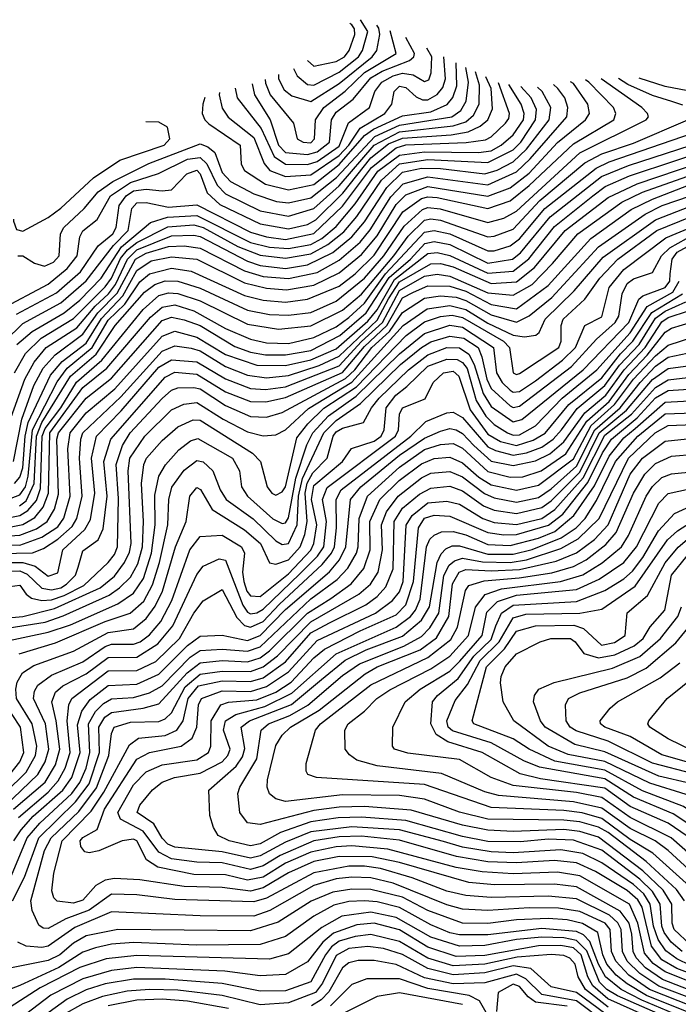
# Model space of a CAD drawing. Extents: x 501367 to 657802, y 482273 to 547541.
# Tile 569 of 656: x 590335 to 592417, y 541778 to 544892. Entities that reach past the tile are written whole.
import ezdxf

# ---------------------------------------------------------------- set-up
doc = ezdxf.new("R2010")
doc.units = 0

msp = doc.modelspace()

# ---------------------------------------------------------------- linework, layer by layer
at = {"layer": '0CON20XD'}
for points in [[(591200.8, 544738.3), (591212, 544715), (591245, 544687), (591265, 544684.6), (591345, 544726.5), (591406.3, 544775), (591418.9, 544795), (591435.7, 544855), (591412.5, 544892.2)], [(591245, 544763.3), (591265, 544745.5), (591305, 544753.7), (591335, 544759.5), (591361.4, 544775), (591376.3, 544795), (591393.8, 544845), (591393, 544863), (591385, 544875.6), (591378.3, 544879.9)], [(591110.5, 544702.8), (591111.7, 544691.7), (591127.1, 544655), (591200, 544565), (591212.5, 544515), (591231.4, 544505), (591255, 544502.4), (591266.7, 544515), (591270.2, 544575), (591296.7, 544615), (591363.4, 544666.6), (591425, 544724.9), (591525.2, 544785), (591505.9, 544856.8)], [(591152.6, 544719), (591153.2, 544705), (591170.7, 544670.7), (591195, 544650.9), (591255, 544633.9), (591345, 544690.3), (591449.2, 544775), (591463.6, 544795), (591473.2, 544845), (591470, 544865), (591463.4, 544874.7)], [(591069.7, 544689), (591076.8, 544655), (591127.1, 544575), (591153.3, 544495), (591175, 544472.6), (591245, 544465.4), (591275, 544474.3), (591314.2, 544505), (591320, 544575), (591335, 544599.4), (591389, 544641), (591445, 544708.3), (591481, 544729), (591567.1, 544762.9), (591581, 544775), (591582.6, 544785), (591555.4, 544835.5)], [(591016.4, 544675.8), (591022.4, 544645), (591098.1, 544548.1), (591139.7, 544459.7), (591175, 544435.3), (591245, 544433.8), (591275, 544444), (591345, 544492.7), (591373.8, 544566.2), (591440.6, 544615), (591457.1, 544665), (591479.8, 544695), (591515.2, 544715), (591545, 544723.4), (591578.3, 544718.3), (591615, 544696.6), (591628.1, 544701.9), (591635.6, 544724.4), (591637.5, 544775), (591622.3, 544802.6)], [(590919.6, 544646.2), (590913.6, 544625), (590912.2, 544595), (590919.8, 544575), (590932.4, 544562.4), (591032.2, 544495), (591035.3, 544435), (591045.2, 544415), (591112.4, 544372.4), (591185, 544354.3), (591265, 544371.1), (591345, 544434), (591424.6, 544525.4), (591453.8, 544546.2), (591545, 544588.1), (591635, 544600.9), (591686.3, 544623.7), (591703.9, 544646.1), (591716.7, 544683.3), (591714.7, 544756)], [(590966.8, 544662.3), (590965.8, 544655), (590975, 544612.7), (590994.2, 544584.2), (591075, 544519.9), (591107.3, 544437.3), (591125.6, 544415.6), (591175, 544395.9), (591255, 544401.9), (591345, 544462.8), (591375.3, 544495), (591411.3, 544548.7), (591489.6, 544595), (591510.8, 544625), (591518.8, 544665), (591535, 544682.4), (591555, 544677.4), (591588.3, 544648.3), (591608.5, 544638.5), (591625, 544638.3), (591655, 544655.5), (591672.1, 544677.9), (591681.2, 544705), (591676.1, 544774.7)], [(590274.2, 543975.8), (590425, 544055.6), (590485.4, 544105), (590516.4, 544145), (590524.8, 544205), (590535, 544224.1), (590579.4, 544260.6), (590622.4, 544335), (590685, 544377.5), (590774, 544406), (590865, 544450.8), (590905, 544456.7), (590926.8, 544436.8), (590959, 544369), (590985, 544341.2), (591095, 544287.4), (591185, 544270.5), (591265, 544295.5), (591345, 544367), (591454.9, 544495), (591535, 544537.2), (591705, 544556), (591745, 544568.9), (591769.9, 544590.1), (591786.8, 544625), (591788.2, 544685), (591776.2, 544726.8)], [(590329.2, 544145), (590345, 544145.6), (590381.9, 544121.9), (590412.8, 544112.8), (590441.4, 544125), (590459.5, 544145), (590463.6, 544215), (590474.2, 544235), (590539.2, 544295), (590582.7, 544347.3), (590629.1, 544380.9), (590743.1, 544436.9), (590905, 544499.9), (590929.9, 544489.9), (590951.9, 544471.9), (590975, 544409.4), (591000.8, 544380.8), (591075, 544341.1), (591146.7, 544316.7), (591185, 544312.6), (591255, 544328.8), (591336.4, 544393.6), (591457, 544523), (591535, 544558.6), (591700.5, 544585), (591729, 544605), (591746.6, 544635), (591753.8, 544695), (591745.3, 544741.5)], [(590288.5, 543371.5), (590335, 543389.4), (590352.9, 543415), (590361.9, 543448.1), (590374.9, 543595), (590453.2, 543746.8), (590485, 543790), (590563.8, 543855), (590615, 543941.7), (590667.4, 543992.6), (590715, 544063.4), (590745, 544088.2), (590815, 544106.2), (590876.5, 544096.5), (591045, 544019.9), (591104.9, 544004.9), (591175, 543998.7), (591245, 544008.6), (591345, 544049.5), (591395, 544088.3), (591455, 544147.6), (591545.9, 544284.1), (591605, 544326.3), (591625, 544332.1), (591655, 544330.1), (591815, 544295.1), (591885, 544319.7), (591945, 544367.6), (592085, 544499.9), (592212.5, 544575), (592219.6, 544595), (592211.5, 544615), (592133.7, 544695), (592122.9, 544702.1)], [(590318.6, 543425), (590335, 543445.6), (590345, 543475), (590352.4, 543575), (590362.1, 543617.9), (590432.4, 543767.6), (590469.1, 543811), (590545, 543869), (590593.1, 543946.9), (590661.1, 544018.9), (590705, 544099.3), (590750.4, 544129.6), (590815, 544142.6), (590895, 544135.3), (591045, 544060.4), (591115, 544042.6), (591178, 544038), (591265, 544053), (591345, 544091.4), (591415, 544149.2), (591465, 544209), (591525, 544307.8), (591555, 544337.8), (591625, 544364.6), (591815, 544334), (591885, 544360.3), (591945, 544406.9), (592035, 544503.9), (592123.5, 544575), (592135.6, 544595.6), (592131, 544625), (592085, 544690.3), (592076.5, 544695.9)], [(590325, 543961.2), (590451.7, 544028.2), (590526.8, 544095), (590583.1, 544176.9), (590628.9, 544215), (590639.5, 544235), (590648.9, 544305), (590671.7, 544335), (590695, 544351), (590735, 544356.6), (590785, 544350.6), (590815, 544353.9), (590863.7, 544405), (590895, 544416.3), (590905.8, 544405), (590927.2, 544345), (590968, 544308), (591095, 544246.3), (591185, 544230.3), (591245, 544244.3), (591270.9, 544259.1), (591356.6, 544343.4), (591445.2, 544454.8), (591500.9, 544499.1), (591545, 544518), (591698.5, 544528.5), (591752.3, 544537.7), (591790.6, 544555), (591814.7, 544575.3), (591829.3, 544610.7), (591824.9, 544675.1), (591808.8, 544711.2)], [(590334.8, 543355), (590355, 543370.1), (590380.2, 543425), (590388.4, 543575), (590405, 543618.2), (590495.7, 543764.3), (590576.1, 543833.9), (590636.8, 543925), (590729.7, 544030.3), (590762.5, 544055), (590795, 544066), (590835, 544065.5), (590905, 544043.5), (591055, 543973.6), (591125, 543959.6), (591185, 543957.7), (591255, 543966.6), (591335, 544001.5), (591424.7, 544075), (591486.3, 544145), (591550.5, 544239.5), (591608.3, 544291.7), (591625, 544298.1), (591664.5, 544294.5), (591815, 544251), (591865, 544264.6), (591905, 544287.1), (592105, 544470.9), (592314.7, 544575), (592322.2, 544585), (592319.1, 544595), (592301.1, 544615), (592173.3, 544705.5)], [(592431.6, 544621.6), (592396.8, 544633.2), (592335, 544652.6), (592257.7, 544687.7), (592228, 544706.5)], [(592535, 544650.4), (592375, 544680.5), (592293.5, 544707.1)], [(590287.4, 543875), (590345, 543930.8), (590465, 543997), (590545, 544066.3), (590631.7, 544178.3), (590677.6, 544225), (590689.2, 544295), (590705, 544312.8), (590735, 544313.6), (590805, 544299.7), (590895, 544306.2), (591065, 544219.7), (591114.9, 544204.9), (591175, 544197.3), (591265, 544215.8), (591355, 544302.4), (591446.6, 544425), (591525, 544486.7), (591555, 544496), (591746.2, 544503.8), (591807.7, 544512.3), (591825, 544521.5), (591870.3, 544565), (591880.8, 544579.2), (591882.9, 544595), (591848.3, 544692.4)], [(590298.5, 543608.5), (590351.1, 543755), (590380.8, 543809.2), (590419, 543855), (590515, 543917.8), (590573.5, 543986.5), (590615.2, 544025), (590637.7, 544055), (590675.2, 544135), (590705, 544164.4), (590815, 544209.1), (590885, 544211.2), (590905, 544206.2), (591055, 544128.8), (591095, 544115.2), (591175, 544105.7), (591245, 544116.9), (591325, 544156.1), (591385.1, 544205), (591425, 544252.8), (591495, 544361.4), (591545, 544410.2), (591605, 544422.3), (591665, 544421.7), (591805, 544405.1), (591844.1, 544415.9), (591895, 544442.6), (591937.4, 544482.6), (592008.6, 544575), (592014.1, 544615), (591986, 544665), (591972, 544679)], [(590326.3, 543865), (590373.8, 543906.2), (590475, 543965.1), (590525, 544005.1), (590592.6, 544075), (590656.5, 544173.5), (590748.8, 544251.2), (590802.5, 544267.5), (590895, 544272.5), (591065, 544188), (591125, 544172.4), (591185, 544168.1), (591255, 544181.3), (591289.7, 544200.3), (591335, 544238.3), (591395, 544309.6), (591467.3, 544412.7), (591535, 544464.1), (591615, 544474.4), (591785, 544472.3), (591825, 544477.5), (591856.4, 544495), (591895, 544528.3), (591927.1, 544575), (591929.2, 544595), (591919.9, 544625), (591880.9, 544686.8)], [(590805.6, 544174.4), (590855, 544176.8), (590905, 544169.5), (591045, 544097.6), (591105, 544079.7), (591185, 544073.8), (591275, 544093.1), (591345, 544132.1), (591411.1, 544188.9), (591442.8, 544227.2), (591508, 544332), (591546.7, 544373.3), (591625, 544395.5), (591815, 544370.3), (591905, 544411.1), (591948, 544452), (592064.3, 544585), (592067.9, 544615), (592057.9, 544645), (592036.1, 544675), (592022.2, 544687.2)], [(590914.8, 544235), (591024.5, 544175), (591095, 544147.9), (591175, 544137.5), (591255, 544151.4), (591309.3, 544180.7), (591359.2, 544220.8), (591400.5, 544269.5), (591478.4, 544385), (591535, 544436.3), (591625, 544449.6), (591815, 544440.1), (591895, 544480.6), (591919.1, 544505), (591965.5, 544575), (591968.1, 544608.1), (591951.4, 544645), (591919.2, 544681)], [(590265, 543310.8), (590335, 543323.8), (590360.5, 543339.5), (590388.1, 543371.9), (590401, 543409), (590406.1, 543575), (590415, 543598.8), (590464.8, 543665), (590514.1, 543745.9), (590594.3, 543815.7), (590725, 543975.6), (590775, 544019.9), (590805, 544028.8), (590835, 544026.6), (590905, 544003.1), (591055, 543929.3), (591153, 543913), (591255, 543923.9), (591355, 543973.3), (591415, 544024.3), (591518, 544145), (591562.7, 544207.3), (591615, 544257.9), (591635, 544262.4), (591665, 544258.3), (591815, 544205.8), (591835, 544207.2), (591895, 544229.6), (591979.2, 544320.8), (592120.9, 544439.1), (592175, 544468.1), (592275, 544502.1), (592446.6, 544575)], [(590315.8, 544261), (590315.3, 544255.3), (590325, 544228.1), (590345, 544223.6), (590425, 544266.7), (590465, 544296.1), (590568.1, 544391.9), (590651.7, 544448.3), (590791.4, 544495), (590809.4, 544515), (590802.3, 544552.3), (590775, 544568.5), (590733.4, 544568.7)], [(590255, 543256.2), (590335, 543261.6), (590387.8, 543282.2), (590422, 543305), (590445.4, 543344.6), (590458, 543392), (590452.6, 543565), (590457.9, 543585), (590544.7, 543695.3), (590625, 543758.1), (590785, 543940.3), (590815, 543951.2), (590855, 543943), (590905, 543924.5), (591015, 543859), (591065, 543840.2), (591112.1, 543832.1), (591175, 543831.9), (591255, 543846.3), (591346.4, 543893.6), (591430.1, 543965), (591503.2, 544076.8), (591570.5, 544135), (591615.9, 544184.1), (591645, 544190.5), (591695, 544181), (591815, 544122.5), (591892.5, 544135), (591918.2, 544155), (592011.8, 544268.2), (592174, 544396), (592259.2, 544430.8), (592535, 544520.7)], [(590302.5, 543287.5), (590345, 543295.2), (590382.3, 543317.7), (590409.6, 543350.4), (590425.7, 543394.3), (590430, 543585), (590535, 543728.6), (590610.3, 543789.7), (590748.2, 543951.8), (590785, 543982.8), (590825, 543990.7), (590885, 543971.8), (590985, 543916), (591065, 543881.3), (591115, 543870.3), (591185, 543868.5), (591265, 543886.7), (591335, 543920.5), (591375, 543950.1), (591424.8, 543995.2), (591491.1, 544088.9), (591615, 544219.7), (591645, 544225.6), (591695, 544214.9), (591815, 544160.9), (591835, 544160.9), (591885, 544177.2), (591915, 544199.6), (591995.3, 544294.7), (592157.2, 544422.8), (592197.7, 544442.3), (592465, 544534)], [(590135.8, 543234.2), (590335, 543230.2), (590404.9, 543255.1), (590455, 543288.7), (590474.5, 543315.5), (590494.2, 543385), (590487.3, 543535), (590494.1, 543585), (590545, 543648.3), (590635.7, 543724.3), (590785, 543891.4), (590825, 543906.7), (590895, 543888.6), (590985, 543833.4), (591085, 543799.1), (591175, 543798.4), (591255, 543816.7), (591335, 543851.2), (591435, 543939), (591464.9, 543975), (591519.4, 544070.6), (591625, 544153.1), (591655, 544155.9), (591695, 544146.6), (591815, 544091), (591895, 544097), (591944, 544136), (592025, 544237.8), (592146.4, 544335), (592185.6, 544364.4), (592262, 544398), (592555.4, 544495)], [(590119.2, 543200.8), (590375, 543206.4), (590410.6, 543219.4), (590455, 543248.7), (590500.5, 543289.5), (590515.8, 543314.2), (590532, 543385), (590524, 543505), (590528.1, 543565), (590534.9, 543585), (590655, 543699.7), (590785, 543844), (590825, 543860.8), (590877.1, 543852.9), (590905, 543844.5), (590985, 543795.5), (591055, 543768.2), (591115, 543759.5), (591185, 543767.2), (591282, 543798), (591345, 543827.7), (591465, 543942.2), (591500.5, 544009.5), (591535, 544063.4), (591635, 544120.5), (591665, 544120.8), (591705, 544110.8), (591825, 544057.8), (591905, 544063.6), (591961.9, 544108.1), (592059.1, 544225), (592195, 544330), (592286.7, 544373.3), (592545, 544460.8)], [(590185, 543175.5), (590345.1, 543175.1), (590383.8, 543163.8), (590425, 543131.7), (590455, 543142.8), (590471.3, 543215), (590540.3, 543279.7), (590558.8, 543311.2), (590571.9, 543395), (590562.2, 543505), (590577.6, 543575), (590655.3, 543654.7), (590775, 543792.7), (590815, 543816.7), (590895, 543810.4), (590985, 543756.5), (591065, 543725.9), (591112.2, 543722.2), (591175, 543731.2), (591345, 543797.3), (591415, 543874.8), (591481.2, 543935), (591535, 544035.7), (591615, 544080.6), (591655, 544087.2), (591695, 544081.4), (591815, 544028.1), (591895, 544020.9), (591954.9, 544055.1), (592018.7, 544121.3), (592099.3, 544215), (592238.6, 544315), (592303.7, 544346.3), (592569.4, 544440.6)], [(590185, 543144.9), (590335, 543149), (590358.9, 543138.9), (590405, 543094.7), (590435, 543088.5), (590464.5, 543095.5), (590483, 543107), (590511.2, 543135), (590519.8, 543160.2), (590535, 543212), (590582.9, 543247.1), (590598.3, 543281.7), (590611.4, 543385), (590600.9, 543495), (590623.2, 543565), (590795, 543761.7), (590825, 543777.6), (590895, 543771.3), (590985, 543715.3), (591065, 543684.5), (591113.2, 543683.2), (591175, 543696.9), (591355, 543776.4), (591425, 543859.1), (591495.2, 543924.8), (591545, 544012), (591579.2, 544030.8), (591625, 544050.4), (591695, 544049.4), (591745, 544033.3), (591825, 543991.6), (591905, 543978.2), (592005, 544051.4), (592139.9, 544200.1), (592268.2, 544291.8), (592335, 544324.7), (592525, 544398.8)], [(590271.2, 543095), (590335, 543103.7), (590355.3, 543075), (590372.7, 543062.7), (590405.4, 543055.4), (590435, 543057.8), (590475, 543070.6), (590537.3, 543102.7), (590615, 543175.2), (590635, 543201.2), (590644.3, 543225), (590647.5, 543377.5), (590639.9, 543485), (590660.1, 543545), (590684, 543585), (590785, 543694.5), (590815, 543720.6), (590835, 543727.6), (590885, 543729.3), (590905, 543724.2), (590985, 543671.6), (591065, 543637.7), (591115, 543635.1), (591165, 543649.7), (591365, 543757.2), (591394.7, 543785.3), (591447.9, 543855), (591504.1, 543905.9), (591545, 543966), (591615, 544011.6), (591665, 544018.7), (591715, 544014.3), (591745, 544004.4), (591825, 543958.6), (591905, 543935.1), (591945, 543955.8), (592016.5, 544013.5), (592165, 544174), (592312.4, 544277.6), (592366, 544304), (592455, 544335.4)], [(590263, 542997), (590345, 543004.5), (590445, 543030.1), (590589.2, 543095), (590635, 543132.4), (590666.1, 543175), (590682, 543208), (590687.1, 543235), (590677.6, 543465), (590683.1, 543505), (590730.5, 543575), (590815, 543658.2), (590853.4, 543676.6), (590895, 543681.7), (590978.4, 543628.4), (591055, 543588.6), (591105, 543575.9), (591145, 543579.1), (591175, 543595.2), (591247.7, 543662.3), (591384.3, 543745.7), (591546.7, 543925), (591622.5, 543977.5), (591695, 543988.1), (591745, 543975.9), (591815, 543931.9), (591895, 543894.1), (591930.7, 543889.3), (591966.1, 543893.9), (591977, 543903), (591996.4, 543945), (592087.9, 544035), (592179.3, 544140.7), (592345, 544259.1), (592455, 544302.5)], [(590301.5, 542968.5), (590415, 542986.4), (590472.8, 543007.2), (590617.5, 543072.5), (590650.7, 543095), (590685, 543129), (590708.5, 543171.5), (590723.2, 543225), (590726.2, 543305), (590720.1, 543425), (590726.9, 543485), (590736.2, 543505), (590785, 543560.8), (590834.7, 543605), (590883, 543627), (590905, 543625.7), (591070.8, 543520.8), (591096.3, 543495), (591117.5, 543415), (591131.8, 543395), (591145, 543388.8), (591165, 543399.1), (591175, 543414.7), (591210.7, 543569.3), (591245.5, 543614.5), (591296.7, 543663.3), (591399.2, 543730.8), (591556.5, 543893.5), (591615, 543936.2), (591665, 543953.2), (591702.3, 543957.7), (591735, 543950.7), (591864, 543875), (591883.4, 543855), (591894.5, 543775), (591905, 543769.8), (591915, 543773.3), (592039.2, 543855), (592046.5, 543875), (592046.5, 543925), (592052.7, 543945), (592121.3, 544008.7), (592168.7, 544075), (592225.9, 544135), (592349.1, 544225), (592455, 544268.3)], [(590281.5, 542925), (590425, 542954.9), (590495, 542978.4), (590645, 543045.1), (590695, 543078.1), (590725.8, 543125), (590751.9, 543205), (590762.8, 543295), (590762, 543388), (590775, 543448.2), (590795.5, 543484.5), (590837.8, 543532.2), (590875, 543560.6), (590897.8, 543567.8), (591007.3, 543505), (591029.2, 543465), (591036, 543415), (591054.8, 543385), (591135, 543313.3), (591165, 543298.4), (591175, 543300.4), (591185, 543316.7), (591207.4, 543442.6), (591242.1, 543547.9), (591261.8, 543585), (591310.6, 543639.4), (591398.7, 543701.3), (591535, 543835.7), (591615, 543899.5), (591695, 543925.8), (591735, 543919.4), (591832.9, 543855), (591841.6, 543775), (591860.1, 543745), (591885, 543720), (591895, 543713.9), (591915, 543716.5), (591965, 543750.1), (592050.4, 543815), (592092.3, 543855), (592121.3, 543925), (592175, 543952.9), (592198.4, 544045), (592245, 544102.6), (592377.5, 544202.5), (592455, 544235.4)], [(590318, 543775), (590353.5, 543836.5), (590403.2, 543885), (590505, 543947.6), (590605, 544047.2), (590625, 544074.6), (590653.4, 544136.6), (590675.4, 544164.6), (590705, 544187.7), (590803.3, 544236.7), (590885, 544243.4), (590914.8, 544235)], [(590327.2, 542797.2), (590344, 542826), (590380, 542849.9), (590505, 542895.4), (590615, 542954.3), (590695, 542966), (590735, 542998.4), (590763.2, 543036.8), (590786.1, 543085), (590827, 543225), (590861, 543305), (590872.7, 543385), (590895, 543412.9), (590906.6, 543406.6), (590943, 543343), (591045, 543279), (591096, 543235), (591124.2, 543174.2), (591145, 543170), (591185, 543183.5), (591221, 543225), (591235.8, 543264.2), (591243.1, 543305), (591236.8, 543395), (591243.5, 543426.5), (591261.5, 543458.5), (591306.4, 543505), (591325.5, 543575), (591335, 543588.4), (591355, 543600), (591421.3, 543618.7), (591446.5, 543665), (591471.5, 543695), (591564.2, 543785), (591625, 543832.4), (591685, 543855.3), (591725, 543854.5), (591755, 543833.8), (591771.4, 543801.4), (591799.8, 543709.8), (591825, 543668.6), (591895, 543620.6), (591922.6, 543627.4), (592115.6, 543785), (592260.3, 543935), (592291.5, 544008.5), (592305, 544019), (592375, 544044.7), (592389.5, 544065), (592391.1, 544088.9), (592397.2, 544135), (592413.3, 544156.7), (592490.6, 544199.4)], [(591335, 543624.9), (591412, 543678), (591538.8, 543801.2), (591605, 543855.6), (591635, 543873.3), (591695, 543891.4), (591739.2, 543885), (591783.7, 543855), (591796, 543826), (591811, 543755), (591825, 543725.4), (591885, 543671.2), (591895, 543666.1), (591915, 543669.8), (592079.4, 543795), (592157.8, 543882.2), (592217.2, 543935), (592229.1, 543955), (592239.2, 544025), (592255, 544058.3), (592275, 544072.5), (592335, 544092.7), (592364.1, 544145), (592389.5, 544170.5), (592469.4, 544215)], [(590315.1, 543495), (590341.5, 543628.5), (590379.7, 543735), (590409.5, 543790.5), (590447.5, 543832.5), (590535, 543898), (590582, 543965), (590642.8, 544027.2), (590700.8, 544135), (590735, 544153.8), (590805.6, 544174.4)], [(590260.5, 542379.5), (590391.8, 542505), (590415.5, 542545), (590427.1, 542585), (590416.6, 542665), (590378.9, 542745), (590381.6, 542768.4), (590392.1, 542787.9), (590435, 542819), (590535, 542861.2), (590605, 542910), (590625, 542917.1), (590665, 542916.8), (590695, 542916.9), (590715.9, 542925), (590745, 542946.3), (590780.7, 542989.3), (590815.5, 543055), (590872.4, 543215), (590905, 543257.7), (590975, 543261.7), (591036.5, 543225), (591045.9, 543205), (591039.5, 543145), (591042.9, 543115), (591052.9, 543085), (591065, 543070.2), (591095, 543068), (591185, 543139.6), (591255, 543214.7), (591264.4, 543235), (591274, 543295), (591257, 543375), (591265, 543418.8), (591354.9, 543495), (591384, 543536), (591455, 543558.9), (591478, 543575), (591487.2, 543595), (591493.3, 543665), (591523.8, 543705), (591558.4, 543731.6), (591625, 543796), (591685, 543818.9), (591717.3, 543817.3), (591735, 543807.7), (591749.2, 543789.2), (591777.9, 543687.9), (591807.9, 543637.9), (591835, 543611.5), (591876.7, 543585), (591895, 543577.9), (591915, 543579.7), (591965, 543607.7), (592050.1, 543695), (592159.6, 543785), (592265, 543902.1), (592318.6, 543985), (592399.4, 544030.6), (592419.3, 544065)], [(590315, 542395), (590415, 542481.1), (590448, 542535), (590461.7, 542585), (590450.6, 542675), (590436, 542735), (590447.8, 542765), (590471.4, 542785), (590545, 542822.8), (590615, 542874.9), (590705, 542876), (590771.7, 542918.3), (590819.1, 542975), (590895, 543137.8), (590915, 543163.4), (590965, 543187.1), (590985, 543183.2), (591040.1, 543040.1), (591055, 543018), (591065, 543013.3), (591085, 543015.8), (591105, 543027.3), (591220.8, 543139.2), (591276, 543195), (591296.1, 543225), (591304.9, 543305), (591292.2, 543375), (591307.1, 543412.9), (591522.7, 543575), (591532.1, 543595), (591535.9, 543645), (591545, 543664.1), (591617, 543693), (591641.4, 543745), (591674.7, 543775), (591705, 543781), (591723.5, 543765), (591758.6, 543658.6), (591815, 543581.2), (591855, 543558.6), (591905, 543545.5), (591958.2, 543561.8), (591995.5, 543584.5), (592070.7, 543675), (592175, 543759.8), (592234.4, 543835.6), (592273.3, 543875), (592333.5, 543966.5), (592429.9, 544025)], [(590330.7, 542369.3), (590425, 542448.5), (590456.8, 542485), (590478.6, 542525), (590494.3, 542575), (590485.4, 542674.6), (590490.7, 542725), (590500.2, 542745), (590615, 542832.4), (590705, 542833.4), (590765, 542862.7), (590840, 542935), (590885.7, 543015), (590915, 543054.2), (590975, 543089.5), (591021.3, 543001.3), (591045, 542975.9), (591065, 542970.5), (591105, 542988.8), (591156.1, 543043.9), (591291.2, 543168.8), (591320.9, 543205), (591329.7, 543225), (591335.9, 543285), (591334.9, 543375), (591351.3, 543405), (591571, 543575), (591618.8, 543621.2), (591685, 543648.4), (591705, 543651), (591735, 543634.3), (591815, 543541.6), (591839.4, 543529.4), (591895, 543515.4), (591937.4, 543522.6), (591985, 543540), (592021.2, 543565), (592047.5, 543595), (592097.5, 543662.5), (592185, 543734.7), (592230.9, 543799.1), (592293.2, 543865), (592345, 543948.6), (592375, 543970.4), (592440.2, 543999.8)], [(590316.6, 542295), (590340, 542330), (590377.3, 542372.7), (590471.2, 542455), (590499.6, 542495), (590526, 542575), (590517.8, 542662.2), (590531.6, 542705), (590557.7, 542742.3), (590615, 542786.7), (590705, 542791.1), (590775, 542822.6), (590865, 542912.7), (590905, 542942.3), (590975, 542945.9), (591055, 542928.8), (591095, 542944.2), (591175, 543026.6), (591313.9, 543146.1), (591346.2, 543183.8), (591366, 543225), (591380.2, 543375), (591413, 543415), (591535.8, 543515), (591615, 543568.9), (591665, 543590.9), (591695, 543599.5), (591715, 543595.1), (591735, 543583.7), (591770, 543545), (591825, 543496.4), (591895, 543481.8), (591965, 543496.9), (592010.8, 543519.2), (592055, 543557.5), (592121.2, 543648.8), (592188.2, 543705), (592245.3, 543784.7), (592311.7, 543855), (592365, 543936.9), (592385, 543950.5), (592448.5, 543971.5)], [(590309.2, 542185), (590359, 542305), (590398.8, 542351.2), (590499.6, 542445), (590525, 542480), (590544.9, 542524.9), (590556.7, 542575), (590552.1, 542665), (590575, 542704.3), (590600.3, 542729.7), (590625, 542744.2), (590695, 542748.5), (590745, 542763.4), (590785, 542785.3), (590873.8, 542876.2), (590905, 542897.3), (590975, 542901.7), (591055, 542894.9), (591095, 542909.1), (591255, 543060.5), (591338.7, 543121.3), (591372.4, 543157.6), (591399.6, 543205), (591405.1, 543225), (591407.6, 543315), (591434.4, 543385), (591535, 543477.1), (591615, 543532.4), (591665, 543548.7), (591705, 543552), (591735, 543536.8), (591815, 543463), (591885, 543445.3), (591925, 543446.7), (591983.5, 543465), (592060.8, 543519.2), (592127.6, 543622.4), (592197.8, 543685), (592259.9, 543770.1), (592318.4, 543831.6), (592375, 543903.4), (592395, 543916.7), (592465, 543938.1)], [(590312.4, 542105), (590349.6, 542180.4), (590395.8, 542305), (590511.5, 542418.5), (590554.2, 542475.9), (590587.2, 542575), (590585.5, 542655), (590604, 542686), (590625, 542701.3), (590725.1, 542714.9), (590775, 542728.1), (590864, 542826), (590905, 542857.9), (590975, 542865.1), (591055, 542861.5), (591095, 542874.2), (591125, 542896.1), (591245, 543014.7), (591318.5, 543061.5), (591382.2, 543107.8), (591423.2, 543156.8), (591442.9, 543215), (591442.1, 543305), (591473.7, 543375), (591534.9, 543435), (591605, 543487.8), (591644.6, 543504.6), (591695, 543508.3), (591735, 543490.6), (591785.8, 543445.8), (591825, 543421.3), (591905, 543403.7), (591975, 543419.6), (592085, 543503.4), (592141.4, 543608.6), (592215.3, 543674.7), (592275.2, 543754.8), (592345, 543828.8), (592385, 543863), (592469.3, 543890.7)], [(592478.8, 541788.8), (592355.5, 541835.5), (592295.1, 541875), (592255.3, 541915), (592240.1, 541945), (592236.5, 542015), (592225.3, 542035.3), (592199.5, 542059.5), (592095, 542111.5), (592005, 542119.7), (591825, 542116.1), (591745, 542121.8), (591685, 542136), (591575, 542177.7), (591475, 542207.3), (591425, 542215.4), (591375, 542215.4), (591265, 542194.1), (591115, 542113.9), (591075, 542101.7), (590825, 542109.2), (590705, 542124.1), (590625, 542125.9), (590554.3, 542075.7), (590481.2, 542048.8), (590425, 542017.7), (590408.8, 542018.8), (590395, 542028.9), (590374.3, 542074.3), (590370, 542105), (590413.6, 542265), (590434.1, 542305), (590521.7, 542388.2), (590577.5, 542462.5), (590616.8, 542565), (590625.2, 542634.8), (590633.7, 542655), (590685, 542670.4), (590775, 542673), (590795, 542680.8), (590815, 542700.2), (590858.2, 542781.8), (590905, 542821.8), (590975, 542832.1), (591065, 542830.2), (591105, 542844.9), (591150.3, 542879.7), (591255, 542987.4), (591407.3, 543075), (591443.5, 543106.5), (591467.7, 543145), (591481.6, 543215), (591478.1, 543295), (591493.9, 543336.1), (591530.8, 543385), (591605, 543442.7), (591635, 543457.7), (591695, 543463.3), (591735, 543446.8), (591804, 543394), (591835, 543380.2), (591905, 543366), (591975, 543380.5), (592015, 543408.1), (592095, 543479.9), (592153, 543595), (592233.4, 543665), (592296, 543745), (592345, 543795.9), (592385, 543824.9), (592465, 543841.5)], [(592510.4, 541800.4), (592366.7, 541856.7), (592313.1, 541893.1), (592283.7, 541925), (592273.9, 541945), (592269.8, 541999.8), (592261.7, 542035), (592232.8, 542072.8), (592095, 542149.5), (592025, 542157.6), (591835.7, 542155.7), (591755, 542163.1), (591535, 542226.3), (591448.6, 542245), (591345, 542245.6), (591265, 542230), (591185, 542193.4), (591105, 542146.3), (591065, 542136.3), (590975, 542147.8), (590855, 542151.1), (590715, 542171.4), (590635, 542175.7), (590605, 542170.7), (590575.7, 542154.3), (590535, 542107.5), (590505, 542097.8), (590453.8, 542103.9), (590443.3, 542115), (590436.7, 542136.7), (590442.8, 542192.8), (590469.4, 542295), (590561.2, 542388.8), (590601, 542449), (590681.6, 542598.4), (590710.6, 542619.4), (590795, 542628.1), (590832.1, 542645), (590851.5, 542675), (590867.8, 542745), (590900.1, 542785), (590975, 542801.3), (591065, 542798.8), (591105, 542810.8), (591175, 542860.9), (591255, 542953.2), (591314.1, 542985), (591428.8, 543041.2), (591465, 543068), (591492, 543098), (591515.1, 543155), (591518.8, 543305), (591545, 543347), (591598.4, 543391.6), (591635, 543410), (591695, 543416.5), (591735, 543402.5), (591801.4, 543355), (591835, 543341.1), (591905, 543330.7), (591985, 543349.5), (592015, 543370.9), (592105, 543460.6), (592166.3, 543585), (592253.1, 543656.9), (592335, 543753.9), (592385, 543788.5), (592455, 543798.2)], [(592529.2, 541819.2), (592375, 541880.4), (592337.1, 541907.1), (592309.5, 541939.5), (592289.2, 542035), (592262.4, 542095), (592105, 542184.3), (592035, 542196.4), (591895, 542190.7), (591796.7, 542196.7), (591715, 542210.6), (591498.8, 542268.8), (591385, 542279), (591335, 542275.7), (591255, 542259.3), (591175, 542224.6), (591105, 542180.6), (591055, 542170.2), (590985, 542187.4), (590885, 542188.1), (590771.3, 542211.3), (590736, 542235), (590705, 542294.7), (590695, 542300.2), (590659.2, 542295), (590585, 542263.1), (590555, 542256.9), (590540.4, 542260.4), (590527.7, 542277.7), (590526.1, 542295), (590535, 542306.1), (590579.4, 542330.6), (590603, 542395), (590705, 542553.4), (590745, 542574.9), (590845.1, 542594.9), (590879.8, 542620.2), (590894.9, 542655.1), (590900.2, 542725), (590909.8, 542745), (590975, 542769.4), (591065, 542767.9), (591115, 542783.3), (591185, 542829.5), (591275, 542928.9), (591459.4, 543015), (591513, 543055), (591535, 543082.8), (591547.1, 543115), (591556.2, 543293.8), (591575, 543324.3), (591625, 543363.7), (591685, 543369.9), (591725, 543360), (591799, 543315), (591835, 543302.1), (591905, 543295.6), (591985.1, 543314.9), (592026.6, 543343.4), (592116.3, 543443.7), (592185, 543578.6), (592269.3, 543645), (592345, 543729.4), (592385, 543753.2), (592465, 543762.4)], [(592535.4, 541845.3), (592411.6, 541891.6), (592365, 541919.2), (592331.9, 541961.9), (592302.2, 542085), (592288.8, 542108.8), (592255, 542138.1), (592155, 542197.7), (592095, 542225.6), (592025, 542233), (591904.8, 542225.2), (591815, 542228.9), (591715.6, 542245.6), (591535, 542296.8), (591415, 542310.1), (591345, 542307.8), (591265, 542295.2), (591158.6, 542248.6), (591105, 542215.6), (591065, 542204.6), (590975, 542226), (590895, 542227.2), (590815, 542238.5), (590775, 542259.2), (590725.7, 542325.7), (590653.6, 542363.6), (590645.4, 542385), (590695, 542472), (590735, 542513.1), (590785, 542535.6), (590895, 542551), (590931.9, 542575), (590938.9, 542595), (590940.4, 542675), (590970.2, 542725), (590995, 542734.2), (591085, 542741.5), (591144.3, 542765.7), (591192.7, 542797.3), (591265, 542874.2), (591298.6, 542901.4), (591411.2, 542958.8), (591525, 543010.3), (591555, 543042), (591579.2, 543115), (591595.5, 543285), (591615, 543315.8), (591645.1, 543325.1), (591695, 543321.6), (591815, 543270), (591865, 543263.4), (591905, 543263.5), (592006.7, 543293.3), (592051.3, 543328.7), (592131.1, 543428.9), (592177.4, 543522.6), (592205.6, 543565), (592286.8, 543633.2), (592345, 543695.9), (592385, 543719.8), (592465.8, 543724.2)], [(592455, 541900.4), (592411.6, 541921.6), (592377.1, 541947.1), (592353, 541983), (592338.3, 542025), (592328.2, 542095), (592307.4, 542127.4), (592275, 542156.5), (592175, 542225.9), (592115, 542254.9), (592045, 542266.6), (591895, 542257.3), (591825, 542259.9), (591735, 542274.7), (591675, 542292.8), (591535, 542330.2), (591385, 542339.9), (591255, 542323.8), (591175, 542290.9), (591095, 542247.7), (591065, 542240.3), (590975, 542260.6), (590825, 542275.1), (590803.4, 542285), (590785, 542303.3), (590758.9, 542348.9), (590706.2, 542385), (590715, 542408.2), (590755, 542456.8), (590785, 542480.2), (590824.4, 542495.6), (590905, 542508.6), (590975.1, 542544.9), (590993.3, 542565), (591000, 542585), (590979.3, 542645), (590985.6, 542674.4), (591018.6, 542695), (591109.7, 542720.3), (591195, 542761.7), (591335, 542886.8), (591525, 542970.8), (591570.1, 543005), (591586.4, 543025), (591600.9, 543059.1), (591620.6, 543225), (591631.3, 543248.7), (591645, 543262.2), (591667.8, 543272.2), (591705, 543273.8), (591745, 543263.1), (591815, 543232.4), (591885, 543229.6), (591975, 543252.1), (592026.4, 543273.6), (592086.4, 543323.6), (592152, 543418), (592198, 543512), (592245, 543570.1), (592280.6, 543599.4), (592375, 543682.8), (592472, 543688)], [(592428.7, 541945), (592394.7, 541974.7), (592371.9, 542005), (592364.4, 542025), (592359.2, 542095), (592335, 542135), (592295, 542173.6), (592175, 542265.1), (592085, 542297.3), (592005, 542300.5), (591918.4, 542291.6), (591815, 542293.3), (591735, 542309), (591555, 542359.3), (591415, 542369.7), (591342.1, 542367.9), (591255, 542354.9), (591159, 542321), (591095, 542286.1), (591065, 542279), (590997.5, 542295), (590962.2, 542312.2), (590947.2, 542337.2), (590936.2, 542375), (590933, 542455), (591019.1, 542530.9), (591039.5, 542560.5), (591046.8, 542586.8), (591034.9, 542655.1), (591061.2, 542675), (591193.6, 542726.4), (591288.9, 542805), (591363.5, 542866.5), (591430.5, 542899.5), (591545, 542942.5), (591605, 542992.8), (591630.6, 543035), (591654.4, 543175.6), (591666.8, 543203.2), (591681.4, 543218.6), (591702.2, 543227.8), (591725, 543228.4), (591815, 543201.6), (591895, 543202.1), (591955, 543217), (592046.9, 543253.1), (592093.7, 543285), (592122.3, 543315), (592158.1, 543371.9), (592218.3, 543495), (592289.3, 543575), (592375, 543645.9), (592465, 543649)], [(590333.6, 542886.4), (590448.2, 542921.8), (590605, 542988.9), (590684.4, 543015.6), (590726.8, 543053.2), (590755.1, 543105), (590777.3, 543175), (590802.7, 543295), (590806.1, 543375), (590816.2, 543413.8), (590855, 543467), (590895, 543497.8), (590915, 543494), (590945.1, 543465.1), (590969.1, 543405), (590988, 543375), (591073.2, 543313.2), (591145, 543243.6), (591165, 543232), (591185, 543235.9), (591211.6, 543295), (591215.9, 543385), (591228.5, 543441.5), (591296.6, 543585), (591335, 543624.9)], [(592455, 541966.4), (592403.8, 542015), (592397.8, 542035), (592396.4, 542095), (592368.7, 542138.7), (592305, 542200.1), (592165, 542306.6), (592105, 542324.9), (592055, 542330.8), (591895, 542324.6), (591815, 542328.4), (591735, 542344.9), (591572, 542392), (591425, 542403.5), (591345, 542401.8), (591265, 542390.7), (591095, 542347), (591055, 542352.5), (591030.3, 542385), (591024.8, 542445), (591031, 542465), (591085, 542554), (591098, 542645), (591121.1, 542665), (591188.5, 542691.5), (591245.8, 542724.3), (591355, 542818.1), (591409.3, 542855), (591549.4, 542910.6), (591605, 542941.7), (591631.1, 542968.9), (591659.8, 543015), (591676.1, 543133.9), (591692.5, 543167.5), (591709, 543181), (591735, 543188.9), (591797.3, 543177.3), (591885, 543175.7), (591936.4, 543183.6), (592045, 543219.2), (592100.1, 543249.9), (592166.6, 543315), (592258.9, 543505), (592344.1, 543585), (592385, 543608.4), (592465, 543611.7)], [(592436.8, 542105), (592411.1, 542141.1), (592315, 542229.5), (592195, 542321.9), (592165, 542338.4), (592105, 542354.8), (592055, 542360.9), (591815, 542363.9), (591725.4, 542385.4), (591615, 542427.4), (591535, 542438.9), (591355, 542440.7), (591175, 542419), (591145, 542428.1), (591125, 542443.9), (591117.1, 542465), (591117.8, 542487.8), (591145, 542596.7), (591165, 542629.2), (591190.4, 542655), (591281.5, 542708.5), (591426.5, 542823.5), (591465, 542845.3), (591600.4, 542899.6), (591652.9, 542937.1), (591691.6, 543005), (591702.5, 543107.5), (591724.2, 543145), (591745, 543153), (591825, 543148.9), (591915, 543153), (592030.2, 543179.8), (592095, 543205.9), (592151.9, 543248.1), (592195, 543294.9), (592264.8, 543455.2), (592303.1, 543505), (592375, 543559.1), (592545, 543577.4)], [(592441.5, 542161.5), (592336, 542256), (592265, 542299.3), (592175, 542366.2), (592113.2, 542383.2), (592055, 542391.1), (591825, 542400.7), (591615, 542473.3), (591273.3, 542495), (591246, 542505), (591240, 542515), (591240.8, 542539.2), (591270.2, 542645), (591285.6, 542665), (591445, 542789), (591625, 542874.5), (591698.2, 542931.8), (591718.9, 542971.1), (591743.6, 543086.4), (591755, 543103.1), (591802.7, 543117.3), (591913.5, 543126.5), (592017.1, 543142.9), (592085, 543162.3), (592126, 543184), (592187.9, 543232.1), (592219.9, 543270.1), (592274.7, 543395), (592310.5, 543455), (592345, 543488.5), (592395, 543511.6), (592545, 543524.3)], [(592489, 542169), (592384.9, 542264.9), (592343.3, 542295), (592265, 542334.4), (592175, 542398.9), (592085, 542418.6), (591848.2, 542438.2), (591805, 542450.1), (591667.8, 542507.8), (591465, 542531.8), (591400.6, 542550.6), (591377.1, 542567.1), (591364.1, 542585), (591362.5, 542645), (591373.6, 542665), (591425.1, 542704.9), (591464.3, 542745), (591505, 542773), (591635, 542838.9), (591695, 542879), (591753.8, 542945), (591776.1, 543033.9), (591806.3, 543073.7), (591857.4, 543092.6), (592044.6, 543115.4), (592115, 543136.5), (592175.6, 543174.4), (592237.4, 543225), (592259.5, 543260.5), (592315, 543385.6), (592335, 543415.9), (592365, 543443.9), (592395, 543455.7), (592545, 543471.1)], [(592455, 542250.6), (592394, 542305), (592265, 542369.3), (592175, 542432.4), (592095, 542448.1), (591895, 542469.8), (591825, 542494.9), (591725, 542552.3), (591562.3, 542572.3), (591520, 542585), (591513.1, 542595), (591514.4, 542655), (591553.3, 542735), (591600.9, 542775), (591695, 542831.6), (591726.2, 542863.8), (591796.9, 542945), (591811.7, 543018.3), (591845, 543051.7), (591905, 543072), (592095, 543089.8), (592167.1, 543122.9), (592244.2, 543175.8), (592285.1, 543225), (592355, 543363.3), (592385, 543393.4), (592452.1, 543407.9)], [(592525, 542254.9), (592385, 542350.5), (592265, 542404.2), (592185, 542461.3), (591981.5, 542491.5), (591917, 542507), (591796.3, 542575), (591687.9, 542607.9), (591651.2, 542631.2), (591634.2, 542665), (591639.5, 542735), (591655.6, 542755), (591721.2, 542808.8), (591770.8, 542879.2), (591825, 542932.4), (591840.4, 542975), (591857.9, 543015), (591895, 543040.2), (592095, 543052.3), (592185, 543086.7), (592245, 543124.1), (592272, 543148), (592305, 543191.5), (592354.1, 543275.9), (592405, 543330.5), (592455, 543354.1)], [(592535, 542291.4), (592400.9, 542380.9), (592275, 542433.7), (592185, 542490.7), (591977.9, 542527.9), (591928.3, 542548.3), (591825.4, 542605.4), (591703.2, 542643.2), (591689.3, 542655), (591685.4, 542675), (591711.2, 542738.8), (591750.6, 542789.4), (591790.1, 542865), (591850.9, 542925), (591895, 543000.5), (591935, 543012.3), (592105.3, 543014.7), (592175, 543027.6), (592279.9, 543100.1), (592382.8, 543247.2), (592414.2, 543275.8), (592455, 543301.5)], [(591945, 542584.6), (591895, 542617.3), (591770.9, 542665), (591765.4, 542675), (591810.2, 542845), (591867.8, 542902.2), (591905, 542957.8), (591965.3, 542974.7), (592086.8, 542976.8), (592116.9, 542966.9), (592174, 542914), (592215, 542922.3), (592248.7, 542945), (592255, 543016), (592318.9, 543071.1), (592375, 543174.8), (592416.1, 543223.9), (592445, 543248)], [(592441.5, 542441.5), (592327.2, 542477.2), (592185, 542546.2), (592068.4, 542568.4), (592005.2, 542595), (591897.1, 542675), (591862.8, 542735), (591855.2, 542795), (591856.5, 542815), (591870, 542845), (591905, 542886.9), (591980, 542925), (592013.8, 542935), (592075.6, 542935), (592090.4, 542925), (592118.1, 542888.1), (592164.3, 542874.3), (592216.2, 542883.8), (592277.7, 542912.3), (592305.7, 542935), (592328.1, 542971.9), (592374.4, 543025), (592395.6, 543135), (592445, 543196)], [(592455, 542476.4), (592355, 542499.9), (592185, 542576.6), (592089.8, 542599.8), (591995.9, 542655), (591981.6, 542675), (591958.6, 542735), (591961.8, 542755), (591976.2, 542775), (592024.2, 542795.8), (592208.9, 542841.1), (592295, 542878.4), (592360.4, 542935), (592415.6, 543005), (592426.9, 543035)], [(592465, 542506.9), (592335, 542541.1), (592195, 542609.9), (592093.4, 542643.4), (592074.8, 542655), (592062.6, 542675), (592060, 542725), (592069.7, 542745), (592105, 542763), (592255, 542810.3), (592315, 542841.6), (592409.1, 542920.9), (592481, 543009)], [(592465, 542578.5), (592385, 542617.6), (592327.2, 542655), (592320.9, 542665), (592323.3, 542675), (592381.3, 542745), (592580.9, 542905)], [(592465, 542539.1), (592365, 542566.8), (592264.9, 542624.9), (592184.7, 542655), (592170.9, 542665), (592170, 542675), (592201.2, 542715), (592224.6, 542735), (592359.2, 542810.8), (592421.7, 542858.3)], [(589901.5, 541735), (589875.6, 541825), (589862.4, 541905), (589843.1, 541945), (589761.6, 542005), (589752.7, 542015), (589754.5, 542025), (589825, 542066.8), (589985, 542116), (590075, 542168.8), (590125, 542214.9), (590155.8, 542254.2), (590224.8, 542385.2), (590355, 542512.4), (590384.9, 542565), (590388.6, 542595), (590374.7, 542665), (590325.1, 542745), (590322.3, 542775), (590327.2, 542797.2)], [(590303.7, 542505), (590334.9, 542545.1), (590348.5, 542575), (590337.9, 542655), (590284.9, 542735)], [(593513.9, 541743.9), (593477.4, 541767.4), (593385, 541807.5), (593335, 541855.1), (593266.2, 541925), (593160, 541990), (593105, 542071.6), (593085, 542089.4), (593015, 542109.2), (592874.4, 542114.4), (592805, 542126.1), (592755, 542151.7), (592735, 542169.5), (592701, 542261), (592666.7, 542296.7), (592535, 542331.7), (592433.2, 542403.2), (592303.7, 542453.7), (592185, 542518.4), (592026.9, 542546.9), (591945, 542584.6)], [(592461.5, 541771.5), (592326, 541825), (592260.3, 541870.3), (592219.6, 541915), (592205.9, 541945), (592201.4, 542015), (592186.1, 542035), (592105, 542071.7), (592037.8, 542082.2), (591945, 542083.6), (591815, 542074.9), (591735, 542079.1), (591685, 542092.5), (591515, 542161), (591445, 542178.1), (591385, 542179.9), (591335, 542174.5), (591265, 542153.6), (591125.2, 542074.8), (591075, 542056.7), (590905, 542057.4), (590625, 542070.7), (590508.8, 542021.2), (590425, 541961.7), (590405, 541957.9), (590355, 541962.3), (590329.4, 541975)], [(592444.6, 541754.6), (592316.3, 541806.3), (592255, 541842.5), (592220.1, 541870.1), (592190.7, 541905), (592177.7, 541935), (592161.9, 542005), (592113.6, 542033.6), (592065.1, 542045.1), (592005, 542049.9), (591905, 542045.6), (591815, 542033.9), (591735, 542034.7), (591625, 542074.3), (591545, 542116.5), (591445, 542141.3), (591385, 542142), (591325, 542132.4), (591256, 542104), (591152, 542038), (591065, 542010.1), (590645, 542014.9), (590545, 541994.9), (590505, 541971.1), (590461.7, 541935), (590425, 541916.1), (590255, 541882.5)], [(592164.4, 541905), (592137, 541977), (592117.5, 541997.4), (592095, 542008), (591985, 542017.8), (591815, 541998.3), (591725, 541997.8), (591695, 542004), (591635, 542029.4), (591535, 542084.6), (591465, 542102.3), (591425, 542105.3), (591375, 542102.7), (591328.1, 542091.9), (591265, 542057), (591175, 541993), (591095, 541967.1), (590895, 541965.5), (590695, 541973.2), (590625, 541968.7), (590575, 541957.2), (590535, 541943.3), (590459, 541895), (590335, 541837.6), (590255, 541806.5)], [(592395, 541730), (592224.6, 541805), (592190.8, 541825), (592167.9, 541847.9), (592127.3, 541947.3), (592095, 541980.2), (592055, 541988.7), (591985, 541990.5), (591905, 541983.2), (591805, 541964.4), (591725, 541962), (591635, 541990.8), (591525, 542052.3), (591445, 542070), (591353.3, 542056.7), (591289.5, 542020.5), (591185, 541937.7), (591125, 541920.5), (590705, 541932), (590608, 541922), (590525, 541894.7), (590400, 541830), (590305, 541768.9)], [(592385, 541710.5), (592194.5, 541795.5), (592146.2, 541836.2), (592130.4, 541865), (592109.9, 541935), (592085, 541956.9), (592045, 541964.2), (591975, 541963.2), (591805, 541932.9), (591715, 541929.3), (591625, 541958.4), (591535, 542013.6), (591455, 542034.9), (591400.3, 542029.7), (591327.3, 542002.7), (591293.1, 541975), (591245, 541912.2), (591175, 541872.3), (591095, 541867.9), (590983.2, 541883.2), (590705, 541894.4), (590624.8, 541885.2), (590535, 541859.1), (590432.9, 541807.1), (590335, 541732.2)], [(592195, 541769.5), (592122.9, 541825), (592100, 541865), (592090.4, 541905), (592073.7, 541923.7), (592055, 541932.9), (592015, 541935.5), (591907.2, 541927.2), (591805, 541904.8), (591705, 541900.2), (591625, 541923.6), (591535, 541977.1), (591445, 541998.6), (591395, 541992.8), (591345, 541977.5), (591320.5, 541959.5), (591301.2, 541935)], [(592187.5, 541747.4), (592095, 541814.9), (592015, 541833.6), (591951.1, 541891.1), (591895, 541899.5), (591805, 541877.2), (591705, 541871.4), (591625, 541890.8), (591545, 541935.8), (591484.6, 541954.6), (591435, 541961.4), (591375.5, 541954.5), (591335, 541932), (591292.3, 541845), (591270.3, 541815), (591185, 541782.4), (591095, 541776.4), (590975, 541806), (590835, 541822.4), (590745, 541825.1), (590675, 541819.4), (590597, 541803), (590535, 541779.6), (590474.4, 541745.6)], [(591301.2, 541935), (591255, 541849.4), (591175, 541821), (591095, 541819.4), (590975, 541844.1), (590795, 541857.8), (590695, 541857.4), (590605, 541842.3), (590545, 541823.5), (590485.2, 541794.8), (590345, 541693.3)], [(592185, 541721.6), (592095, 541789.1), (591985, 541808.7), (591935, 541858.4), (591905, 541873.4), (591805, 541845.6), (591705, 541843.2), (591615, 541862.3), (591525, 541904), (591455, 541917.1), (591405, 541916.5), (591375, 541908.9), (591355, 541893.7), (591312.2, 541817.8), (591287.8, 541792.2), (591257.1, 541772.9)], [(592441.6, 541731.6), (592301, 541791), (592236.5, 541825), (592186.4, 541865), (592164.4, 541905)], [(591813.3, 541745), (591788.8, 541788.8), (591756.2, 541806.2), (591625, 541828.2), (591535, 541859.1), (591431.7, 541858.3), (591385, 541841), (591316.9, 541773.1)], [(592065, 541772.1), (591965.3, 541785.3), (591941.7, 541801.7), (591915, 541833.9), (591895, 541842.2), (591847.2, 541815), (591841.6, 541755)], [(591735, 541777.9), (591535, 541813.9), (591465, 541803), (591313.4, 541726.6)], [(590995, 541765.1), (590865, 541788.4), (590785, 541794.5), (590705, 541791.3), (590615, 541773)]]:
    msp.add_lwpolyline(points, dxfattribs=at)

doc.saveas('drawing.dxf')
